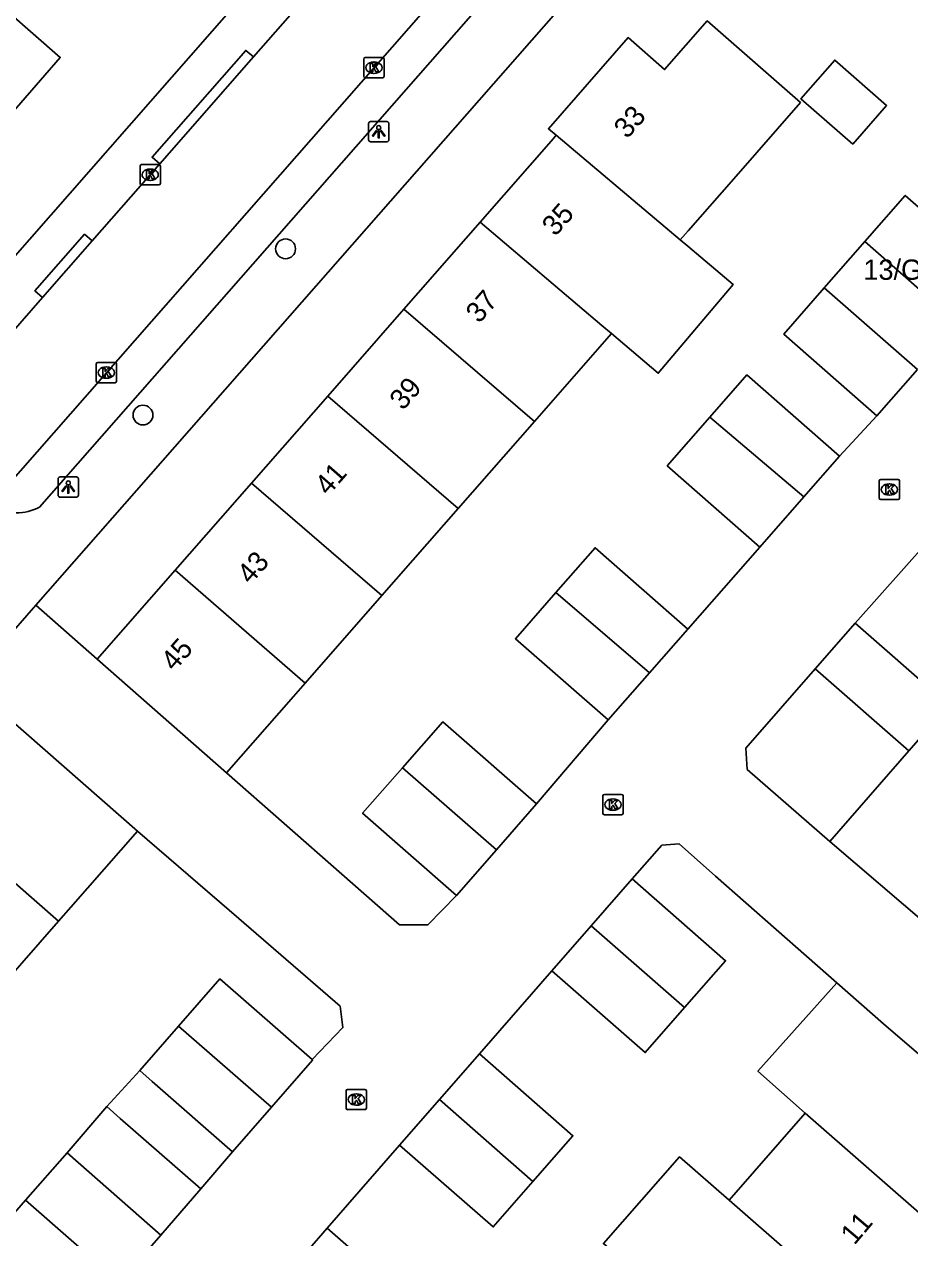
# Model space of a CAD drawing. Extents: x 158474 to 159560, y 388525 to 389605.
# Drawn here: x 158795.3 to 158838.9, y 388856.6 to 388916.5 of the extents above; entities that cross this region are included whole.
import ezdxf

# ---------------------------------------------------------------- set-up
doc = ezdxf.new("R2010")
doc.units = 0
for name, color, linetype in [('IMGEO_Boom', 7, 'Continuous'), ('IMGEO_Kolk', 7, 'Continuous'), ('IMGEO_Lichtpunt', 7, 'Continuous'), ('IMGEO_Muur', 7, 'Continuous'), ('IMGEO_Pand', 7, 'Continuous'), ('IMGEO_Pand_nummerreeks', 7, 'Continuous'), ('IMGEO_Rijbaan_lokaal_open', 7, 'Continuous'), ('IMGEO_Voetpad_open', 7, 'Continuous')]:
    doc.layers.add(name, color=color, linetype=linetype)

msp = doc.modelspace()

# ---------------------------------------------------------------- linework, layer by layer
at = {"layer": 'IMGEO_Boom'}
for centre in [(158808.138, 388905.391), (158801.107, 388897.195)]:
    msp.add_circle(centre, 0.489, dxfattribs=at)
at = {"layer": 'IMGEO_Kolk'}
for p, q in [((158811.996, 388913.895), (158811.996, 388914.747)), ((158812.071, 388914.821), (158812.923, 388914.821)), ((158812.484, 388914.601), (158812.509, 388914.601)), ((158812.997, 388914.747), (158812.997, 388913.895)), ((158812.507, 388914.041), (158812.482, 388914.041)), ((158812.923, 388913.821), (158812.071, 388913.821)), ((158800.962, 388908.619), (158800.962, 388909.471)), ((158801.037, 388909.545), (158801.889, 388909.545)), ((158801.45, 388909.325), (158801.475, 388909.325)), ((158801.963, 388909.471), (158801.963, 388908.619)), ((158801.889, 388908.545), (158801.037, 388908.545)), ((158801.473, 388908.765), (158801.448, 388908.765)), ((158798.802, 388898.865), (158798.802, 388899.717)), ((158798.877, 388899.791), (158799.729, 388899.791)), ((158799.29, 388899.571), (158799.315, 388899.571)), ((158799.803, 388899.717), (158799.803, 388898.865)), ((158799.313, 388899.011), (158799.288, 388899.011)), ((158799.729, 388898.791), (158798.877, 388898.791)), ((158837.413, 388893.1), (158837.413, 388893.952)), ((158837.488, 388894.026), (158838.34, 388894.026)), ((158837.901, 388893.806), (158837.926, 388893.806)), ((158838.414, 388893.952), (158838.414, 388893.1)), ((158838.34, 388893.026), (158837.488, 388893.026)), ((158837.924, 388893.246), (158837.899, 388893.246)), ((158823.782, 388877.568), (158823.782, 388878.42)), ((158823.857, 388878.494), (158824.709, 388878.494)), ((158824.27, 388878.274), (158824.295, 388878.274)), ((158824.783, 388878.42), (158824.783, 388877.568)), ((158824.709, 388877.494), (158823.857, 388877.494)), ((158824.293, 388877.714), (158824.268, 388877.714)), ((158811.124, 388863.028), (158811.124, 388863.88)), ((158811.199, 388863.954), (158812.051, 388863.954)), ((158811.612, 388863.734), (158811.637, 388863.734)), ((158812.125, 388863.88), (158812.125, 388863.028)), ((158811.635, 388863.174), (158811.61, 388863.174)), ((158812.051, 388862.954), (158811.199, 388862.954))]:
    msp.add_line(p, q, dxfattribs=at)
for points in [[(158811.996, 388913.895), (158811.996, 388914.747)], [(158812.071, 388914.821), (158812.923, 388914.821)], [(158812.317, 388914.521), (158812.44, 388914.521), (158812.44, 388914.37), (158812.57, 388914.521), (158812.734, 388914.521), (158812.588, 388914.37), (158812.741, 388914.121), (158812.589, 388914.121), (158812.504, 388914.285), (158812.44, 388914.218), (158812.44, 388914.121), (158812.317, 388914.121), (158812.317, 388914.521)], [(158812.997, 388914.747), (158812.997, 388913.895)], [(158812.923, 388913.821), (158812.071, 388913.821)], [(158800.962, 388908.619), (158800.962, 388909.471)], [(158801.037, 388909.545), (158801.889, 388909.545)], [(158801.283, 388909.245), (158801.406, 388909.245), (158801.406, 388909.094), (158801.536, 388909.245), (158801.7, 388909.245), (158801.554, 388909.094), (158801.707, 388908.845), (158801.555, 388908.845), (158801.47, 388909.009), (158801.406, 388908.942), (158801.406, 388908.845), (158801.283, 388908.845), (158801.283, 388909.245)], [(158801.963, 388909.471), (158801.963, 388908.619)], [(158801.889, 388908.545), (158801.037, 388908.545)], [(158798.802, 388898.865), (158798.802, 388899.717)], [(158798.877, 388899.791), (158799.729, 388899.791)], [(158799.803, 388899.717), (158799.803, 388898.865)], [(158799.123, 388899.491), (158799.246, 388899.491), (158799.246, 388899.34), (158799.376, 388899.491), (158799.54, 388899.491), (158799.394, 388899.34), (158799.547, 388899.091), (158799.395, 388899.091), (158799.31, 388899.255), (158799.246, 388899.188), (158799.246, 388899.091), (158799.123, 388899.091), (158799.123, 388899.491)], [(158799.729, 388898.791), (158798.877, 388898.791)], [(158837.413, 388893.1), (158837.413, 388893.952)], [(158837.488, 388894.026), (158838.34, 388894.026)], [(158837.734, 388893.726), (158837.857, 388893.726), (158837.857, 388893.575), (158837.987, 388893.726), (158838.151, 388893.726), (158838.005, 388893.575), (158838.158, 388893.326), (158838.006, 388893.326), (158837.921, 388893.49), (158837.857, 388893.423), (158837.857, 388893.326), (158837.734, 388893.326), (158837.734, 388893.726)], [(158838.414, 388893.952), (158838.414, 388893.1)], [(158838.34, 388893.026), (158837.488, 388893.026)], [(158823.782, 388877.568), (158823.782, 388878.42)], [(158823.857, 388878.494), (158824.709, 388878.494)], [(158824.103, 388878.194), (158824.226, 388878.194), (158824.226, 388878.043), (158824.356, 388878.194), (158824.52, 388878.194), (158824.374, 388878.043), (158824.527, 388877.794), (158824.375, 388877.794), (158824.29, 388877.958), (158824.226, 388877.891), (158824.226, 388877.794), (158824.103, 388877.794), (158824.103, 388878.194)], [(158824.783, 388878.42), (158824.783, 388877.568)], [(158824.709, 388877.494), (158823.857, 388877.494)], [(158811.124, 388863.028), (158811.124, 388863.88)], [(158811.199, 388863.954), (158812.051, 388863.954)], [(158811.445, 388863.654), (158811.568, 388863.654), (158811.568, 388863.503), (158811.698, 388863.654), (158811.862, 388863.654), (158811.716, 388863.503), (158811.869, 388863.254), (158811.717, 388863.254), (158811.632, 388863.418), (158811.568, 388863.351), (158811.568, 388863.254), (158811.445, 388863.254), (158811.445, 388863.654)], [(158812.125, 388863.88), (158812.125, 388863.028)], [(158812.051, 388862.954), (158811.199, 388862.954)]]:
    msp.add_lwpolyline(points, dxfattribs=at)
for centre, start, end in [((158812.073, 388914.745), 91.55205, 178.44795), ((158812.073, 388914.745), 91.55205, 178.44795), ((158812.921, 388914.745), 1.55205, 88.44795), ((158812.921, 388914.745), 1.55205, 88.44795), ((158812.073, 388913.897), 181.55205, 268.44795), ((158812.073, 388913.897), 181.55205, 268.44795), ((158812.921, 388913.897), 271.55205, 358.44795), ((158812.921, 388913.897), 271.55205, 358.44795), ((158801.039, 388909.469), 91.55205, 178.44795), ((158801.039, 388909.469), 91.55205, 178.44795), ((158801.887, 388909.469), 1.55205, 88.44795), ((158801.887, 388909.469), 1.55205, 88.44795), ((158801.039, 388908.621), 181.55205, 268.44795), ((158801.039, 388908.621), 181.55205, 268.44795), ((158801.887, 388908.621), 271.55205, 358.44795), ((158801.887, 388908.621), 271.55205, 358.44795), ((158798.879, 388899.715), 91.55205, 178.44795), ((158798.879, 388899.715), 91.55205, 178.44795), ((158799.727, 388899.715), 1.55205, 88.44795), ((158799.727, 388899.715), 1.55205, 88.44795), ((158798.879, 388898.867), 181.55205, 268.44795), ((158798.879, 388898.867), 181.55205, 268.44795), ((158799.727, 388898.867), 271.55205, 358.44795), ((158799.727, 388898.867), 271.55205, 358.44795), ((158837.49, 388893.95), 91.55205, 178.44795), ((158837.49, 388893.95), 91.55205, 178.44795), ((158838.338, 388893.95), 1.55205, 88.44795), ((158838.338, 388893.95), 1.55205, 88.44795), ((158837.49, 388893.102), 181.55205, 268.44795), ((158837.49, 388893.102), 181.55205, 268.44795), ((158838.338, 388893.102), 271.55205, 358.44795), ((158838.338, 388893.102), 271.55205, 358.44795), ((158823.859, 388878.418), 91.55205, 178.44795), ((158823.859, 388878.418), 91.55205, 178.44795), ((158824.707, 388878.418), 1.55205, 88.44795), ((158824.707, 388878.418), 1.55205, 88.44795), ((158823.859, 388877.57), 181.55205, 268.44795), ((158823.859, 388877.57), 181.55205, 268.44795), ((158824.707, 388877.57), 271.55205, 358.44795), ((158824.707, 388877.57), 271.55205, 358.44795), ((158811.201, 388863.878), 91.55205, 178.44795), ((158811.201, 388863.878), 91.55205, 178.44795), ((158812.049, 388863.878), 1.55205, 88.44795), ((158812.049, 388863.878), 1.55205, 88.44795), ((158811.201, 388863.03), 181.55205, 268.44795), ((158811.201, 388863.03), 181.55205, 268.44795), ((158812.049, 388863.03), 271.55205, 358.44795), ((158812.049, 388863.03), 271.55205, 358.44795)]:
    msp.add_arc(centre, 0.0765, start, end, dxfattribs=at)
for centre, major_axis, ratio, start_param, end_param in [((158812.483, 388914.321), (-0.387, 0.002), 0.722429, 4.712389, 7.853982), ((158812.508, 388914.321), (-0.39, 0.002), 0.717154, 1.570796, 4.712389), ((158801.449, 388909.045), (-0.387, 0.002), 0.722429, 4.712389, 7.853982), ((158801.474, 388909.045), (-0.39, 0.002), 0.717154, 1.570796, 4.712389), ((158799.289, 388899.291), (-0.387, 0.002), 0.722429, 4.712389, 7.853982), ((158799.314, 388899.291), (-0.39, 0.002), 0.717154, 1.570796, 4.712389), ((158837.9, 388893.526), (-0.387, 0.002), 0.722429, 4.712389, 7.853982), ((158837.925, 388893.526), (-0.39, 0.002), 0.717154, 1.570796, 4.712389), ((158824.269, 388877.994), (-0.387, 0.002), 0.722429, 4.712389, 7.853982), ((158824.294, 388877.994), (-0.39, 0.002), 0.717154, 1.570796, 4.712389), ((158811.611, 388863.454), (-0.387, 0.002), 0.722429, 4.712389, 7.853982), ((158811.636, 388863.454), (-0.39, 0.002), 0.717154, 1.570796, 4.712389)]:
    msp.add_ellipse(centre, major_axis=major_axis, ratio=ratio, start_param=start_param, end_param=end_param, dxfattribs=at)
at = {"layer": 'IMGEO_Lichtpunt'}
for p, q in [((158812.234, 388911.568), (158812.234, 388910.761)), ((158812.234, 388911.568), (158812.234, 388910.761)), ((158813.136, 388911.663), (158812.328, 388911.663)), ((158813.136, 388911.663), (158812.328, 388911.663)), ((158813.23, 388910.761), (158813.23, 388911.568)), ((158813.23, 388910.761), (158813.23, 388911.568)), ((158812.328, 388910.667), (158813.136, 388910.667)), ((158812.328, 388910.667), (158813.136, 388910.667)), ((158797.826, 388894.145), (158797.018, 388894.145)), ((158797.826, 388894.145), (158797.018, 388894.145)), ((158796.924, 388894.05), (158796.924, 388893.243)), ((158796.924, 388894.05), (158796.924, 388893.243)), ((158797.92, 388893.243), (158797.92, 388894.05)), ((158797.92, 388893.243), (158797.92, 388894.05)), ((158797.018, 388893.149), (158797.826, 388893.149)), ((158797.018, 388893.149), (158797.826, 388893.149))]:
    msp.add_line(p, q, dxfattribs=at)
for points in [[(158812.608, 388911.232), (158812.647, 388911.204), (158812.459, 388910.942), (158812.421, 388910.969), (158812.608, 388911.232)], [(158812.71, 388911.184), (158812.757, 388911.184), (158812.757, 388910.862), (158812.71, 388910.862), (158812.71, 388911.184)], [(158812.82, 388911.204), (158812.858, 388911.231), (158813.045, 388910.969), (158813.006, 388910.941), (158812.82, 388911.204)], [(158797.298, 388893.714), (158797.337, 388893.686), (158797.149, 388893.424), (158797.111, 388893.451), (158797.298, 388893.714)], [(158797.4, 388893.666), (158797.447, 388893.666), (158797.447, 388893.344), (158797.4, 388893.344), (158797.4, 388893.666)], [(158797.51, 388893.686), (158797.548, 388893.713), (158797.735, 388893.451), (158797.696, 388893.423), (158797.51, 388893.686)]]:
    msp.add_lwpolyline(points, dxfattribs=at)
for centre in [(158812.733, 388911.366), (158797.423, 388893.848)]:
    msp.add_circle(centre, 0.0994, dxfattribs=at)
for centre, start, end in [((158812.328, 388911.568), 90, 180), ((158812.328, 388911.568), 90, 180), ((158813.136, 388911.568), 0, 90), ((158813.136, 388911.568), 0, 90), ((158812.328, 388910.761), 180, 270), ((158812.328, 388910.761), 180, 270), ((158813.136, 388910.761), 270, 0), ((158813.136, 388910.761), 270, 360), ((158797.018, 388894.05), 90, 180), ((158797.018, 388894.05), 90, 180), ((158797.826, 388894.05), 0, 90), ((158797.826, 388894.05), 0, 90), ((158797.018, 388893.243), 180, 270), ((158797.018, 388893.243), 180, 270), ((158797.826, 388893.243), 270, 0), ((158797.826, 388893.243), 270, 360)]:
    msp.add_arc(centre, 0.0946, start, end, dxfattribs=at)
at = {"layer": 'IMGEO_Muur'}
for points in [[(158834.97, 388876.17), (158839.86, 388871.999)], [(158810.195, 388857.109), (158813.76, 388861.209)]]:
    msp.add_lwpolyline(points, dxfattribs=at)
at = {"layer": 'IMGEO_Pand'}
for points in [[(158795.023, 388920.378), (158793.138, 388918.224), (158797.03, 388914.824), (158793.12, 388910.355), (158793.044, 388910.268), (158789.16, 388913.666)], [(158821.482, 388910.986), (158821.097, 388911.311), (158825.031, 388915.802), (158826.829, 388914.227), (158828.932, 388916.627), (158833.528, 388912.601), (158830.234, 388908.841), (158827.987, 388906.277), (158827.722, 388905.974), (158827.598, 388905.833)], [(158836.108, 388910.546), (158833.547, 388912.79), (158835.216, 388914.695), (158837.777, 388912.451), (158836.108, 388910.546)], [(158817.729, 388906.703), (158821.349, 388910.834), (158821.398, 388910.89), (158821.482, 388910.986)], [(158821.482, 388910.986), (158827.598, 388905.833)], [(158836.695, 388905.744), (158838.692, 388908.023), (158841.308, 388905.731)], [(158813.971, 388902.413), (158817.729, 388906.703)], [(158824.202, 388901.216), (158823.728, 388901.618), (158817.729, 388906.703)], [(158827.598, 388905.833), (158827.972, 388905.518), (158830.207, 388903.635), (158826.516, 388899.255), (158824.202, 388901.216)], [(158834.698, 388903.464), (158836.695, 388905.744)], [(158836.695, 388905.744), (158841.287, 388901.721)], [(158837.293, 388897.162), (158832.701, 388901.185), (158834.698, 388903.464)], [(158839.29, 388899.441), (158834.698, 388903.464)], [(158810.215, 388898.126), (158813.971, 388902.413)], [(158813.971, 388902.413), (158820.409, 388896.886)], [(158824.202, 388901.216), (158820.409, 388896.886)], [(158829.063, 388897.095), (158830.888, 388899.178), (158835.458, 388895.174)], [(158839.29, 388899.441), (158837.293, 388897.162)], [(158806.459, 388893.84), (158810.215, 388898.126)], [(158816.649, 388892.595), (158810.215, 388898.126)], [(158820.409, 388896.886), (158816.649, 388892.595)], [(158831.53, 388890.69), (158826.96, 388894.694), (158829.063, 388897.095)], [(158829.063, 388897.095), (158833.699, 388893.166)], [(158835.458, 388895.174), (158833.699, 388893.166)], [(158802.702, 388889.551), (158806.459, 388893.84)], [(158806.459, 388893.84), (158812.885, 388888.298)], [(158833.699, 388893.166), (158831.53, 388890.69)], [(158816.649, 388892.595), (158812.885, 388888.298)], [(158821.471, 388888.45), (158823.4, 388890.651), (158827.972, 388886.645)], [(158798.849, 388885.154), (158802.702, 388889.551)], [(158809.102, 388883.98), (158802.702, 388889.551)], [(158812.885, 388888.298), (158809.102, 388883.98)], [(158824.047, 388882.165), (158819.475, 388886.171), (158821.471, 388888.45)], [(158821.471, 388888.45), (158826.081, 388884.487)], [(158827.972, 388886.645), (158826.081, 388884.487)], [(158834.26, 388884.689), (158836.225, 388886.937)], [(158836.225, 388886.937), (158840.849, 388882.894), (158838.879, 388880.641)], [(158805.231, 388879.562), (158798.849, 388885.154)], [(158834.97, 388876.17), (158830.904, 388879.726), (158830.834, 388880.772), (158834.26, 388884.689)], [(158838.879, 388880.641), (158834.26, 388884.689)], [(158809.102, 388883.98), (158808.526, 388883.323), (158805.231, 388879.562)], [(158826.081, 388884.487), (158824.047, 388882.165)], [(158794.414, 388882.316), (158800.837, 388876.689)], [(158813.901, 388879.802), (158815.889, 388882.071), (158820.511, 388878.023)], [(158838.879, 388880.641), (158834.97, 388876.17)], [(158816.561, 388873.514), (158811.939, 388877.563), (158813.901, 388879.802)], [(158813.901, 388879.802), (158818.536, 388875.768)], [(158820.511, 388878.023), (158818.536, 388875.768)], [(158796.948, 388872.251), (158790.519, 388877.871)], [(158800.837, 388876.689), (158797.542, 388872.929), (158796.948, 388872.251)], [(158818.536, 388875.768), (158816.561, 388873.514)], [(158823.211, 388872.018), (158825.229, 388874.325)], [(158825.229, 388874.325), (158829.835, 388870.296), (158827.816, 388867.987)], [(158796.948, 388872.251), (158793.194, 388867.966)], [(158821.265, 388869.792), (158823.211, 388872.018)], [(158827.816, 388867.987), (158823.211, 388872.018)], [(158827.816, 388867.987), (158825.872, 388865.764), (158821.265, 388869.792)], [(158802.866, 388867.078), (158804.902, 388869.402), (158809.443, 388865.424)], [(158833.764, 388862.78), (158831.433, 388864.849), (158835.318, 388869.207)], [(158835.318, 388869.207), (158837.617, 388867.186), (158844.078, 388861.647)], [(158800.945, 388864.885), (158802.866, 388867.078)], [(158802.866, 388867.078), (158807.441, 388863.078)], [(158809.443, 388865.424), (158809.473, 388865.398), (158807.441, 388863.078)], [(158815.721, 388863.451), (158817.694, 388865.707)], [(158817.694, 388865.707), (158822.311, 388861.669), (158820.332, 388859.405)], [(158799.322, 388863.111), (158800.945, 388864.885)], [(158805.515, 388860.88), (158801.559, 388864.347), (158800.945, 388864.885)], [(158797.367, 388860.824), (158799.322, 388863.111)], [(158799.322, 388863.111), (158799.984, 388862.525), (158803.952, 388859.055)], [(158807.441, 388863.078), (158805.515, 388860.88)], [(158813.76, 388861.209), (158815.721, 388863.451)], [(158815.721, 388863.451), (158820.332, 388859.405)], [(158830.013, 388858.491), (158833.764, 388862.78)], [(158833.764, 388862.78), (158840.167, 388857.175)], [(158795.318, 388858.486), (158797.367, 388860.824)], [(158801.994, 388856.77), (158797.367, 388860.824)], [(158803.952, 388859.055), (158805.515, 388860.88)], [(158820.332, 388859.405), (158818.378, 388857.171), (158813.76, 388861.209)], [(158826.262, 388854.201), (158823.814, 388856.35), (158827.567, 388860.634), (158830.013, 388858.491)], [(158803.952, 388859.055), (158801.994, 388856.77)], [(158793.361, 388856.252), (158795.318, 388858.486)], [(158795.318, 388858.486), (158799.95, 388854.437)], [(158830.013, 388858.491), (158836.414, 388852.883)], [(158808.242, 388854.876), (158810.195, 388857.109)], [(158810.195, 388857.109), (158814.79, 388853.092), (158812.827, 388850.847)], [(158801.994, 388856.77), (158799.95, 388854.437)]]:
    msp.add_lwpolyline(points, dxfattribs=at)
at = {"layer": 'IMGEO_Rijbaan_lokaal_open'}
for points in [[(158818.213, 388920.836), (158792.7, 388891.773)], [(158806.553, 388914.848), (158809.81, 388918.561)], [(158806.553, 388914.848), (158801.931, 388909.578)], [(158798.603, 388905.784), (158801.931, 388909.578)], [(158798.603, 388905.784), (158796.16, 388902.998)], [(158792.786, 388899.152), (158796.16, 388902.998)], [(158835.458, 388895.174), (158837.293, 388897.162)], [(158827.972, 388886.645), (158831.53, 388890.69)], [(158839.821, 388890.975), (158836.225, 388886.937)], [(158795.826, 388887.817), (158792.495, 388884.015)], [(158795.826, 388887.817), (158798.849, 388885.154)], [(158820.511, 388878.023), (158824.047, 388882.165)], [(158805.231, 388879.562), (158813.764, 388872.059), (158815.161, 388872.061), (158816.561, 388873.514)], [(158809.443, 388865.424), (158810.963, 388866.998), (158810.828, 388868.055), (158805.839, 388872.384), (158800.837, 388876.689)], [(158835.318, 388869.207), (158829.335, 388874.47), (158827.54, 388876.052), (158826.694, 388875.99), (158825.229, 388874.325)], [(158834.97, 388876.17), (158839.86, 388871.999)], [(158821.265, 388869.792), (158817.694, 388865.707)], [(158813.76, 388861.209), (158810.195, 388857.109)]]:
    msp.add_lwpolyline(points, dxfattribs=at)
at = {"layer": 'IMGEO_Voetpad_open'}
for points in [[(158762.962, 388868.767), (158769.386, 388876.091), (158775.72, 388883.311), (158826.285, 388940.957)], [(158825.253, 388921.341), (158795.826, 388887.817)], [(158819.644, 388919.58), (158796.009, 388892.657)], [(158801.931, 388909.578), (158801.553, 388909.904), (158806.175, 388915.174), (158806.553, 388914.848)], [(158796.16, 388902.998), (158795.781, 388903.323), (158798.224, 388906.109), (158798.603, 388905.784)]]:
    msp.add_lwpolyline(points, dxfattribs=at)
msp.add_arc((158794.896, 388894.742), 2.363, 269.11868, 298.08392, dxfattribs=at)

# ---------------------------------------------------------------- texts
at = {"layer": 'IMGEO_Pand_nummerreeks'}
for s, rotation, p in [('33', 48.78163, (158824.986, 388910.775)), ('35', 48.7759, (158821.442, 388905.963)), ('37', 48.7759, (158817.684, 388901.674)), ('39', 48.77627, (158813.925, 388897.385)), ('41', 48.77627, (158810.241, 388893.18)), ('43', 48.77627, (158806.408, 388888.806)), ('45', 48.77627, (158802.65, 388884.517)), ('11', 49.68313, (158836.185, 388856.239))]:
    msp.add_text(s, height=1, rotation=rotation, dxfattribs=at).set_placement(p)
msp.add_text('13/G09', height=1, dxfattribs=at).set_placement((158836.629, 388903.863))

doc.saveas('drawing.dxf')
